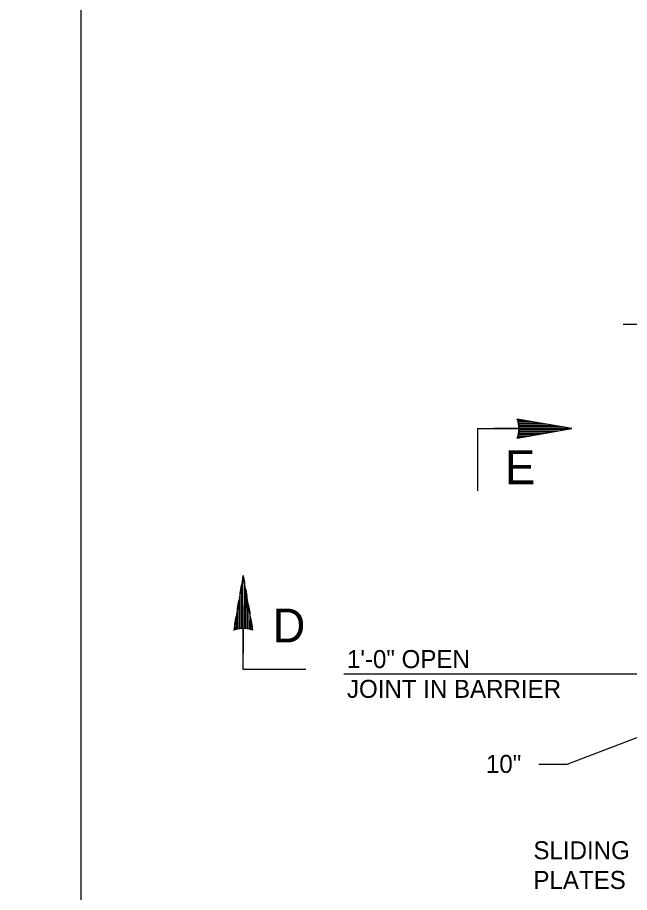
# Model space of a CAD drawing. Extents: x 638167 to 640248, y 296544 to 298920.
# Drawn here: x 639838 to 639942.3, y 296851.9 to 297001.2 of the extents above; entities that cross this region are included whole.
import ezdxf

# ---------------------------------------------------------------- set-up
doc = ezdxf.new("R2010")
doc.units = 0
doc.layers.add('1', color=7, linetype='Continuous')
doc.layers.add('PLT-BNDY', color=7, linetype='Continuous')

msp = doc.modelspace()

# ---------------------------------------------------------------- linework, layer by layer
at = {"layer": '1'}
for p, q in [((639941.26, 296948.88), (640107.8, 296948.88)), ((639916.47, 296931.06), (639923.68, 296931.06)), ((639916.47, 296920.42), (639916.47, 296931.06)), ((639923.51, 296931.08), (639919.23, 296931.08)), ((639876.45, 296896.97), (639876.45, 296892.69)), ((639876.47, 296889.93), (639876.47, 296897.14)), ((639887.11, 296889.93), (639876.47, 296889.93)), ((639946.6, 296889.18), (639893.6, 296889.18)), ((639946.6, 296879.44), (639931.65, 296873.78)), ((639931.65, 296873.78), (639926.89, 296873.78))]:
    msp.add_line(p, q, dxfattribs=at)
for points in [[(639923.19, 296929.43), (639932.51, 296931.08), (639923.19, 296932.68), (639923.3, 296932.47), (639924.28, 296932.49), (639925.49, 296932.28), (639923.36, 296932.26), (639923.4, 296932.05), (639926.94, 296932.03), (639928.19, 296931.82), (639923.46, 296931.83), (639923.51, 296931.59), (639929.47, 296931.6), (639930.89, 296931.35), (639923.53, 296931.36), (639923.52, 296931.15), (639932.09, 296931.15), (639932.5, 296931.07), (639931.31, 296930.86), (639923.55, 296930.92), (639923.52, 296930.7), (639930.11, 296930.65), (639928.94, 296930.45), (639923.48, 296930.45), (639923.48, 296930.25), (639927.61, 296930.21), (639926.26, 296929.97), (639923.4, 296929.99), (639923.34, 296929.76), (639925.15, 296929.78), (639923.78, 296929.53), (639923.26, 296929.59)], [(639878.1, 296896.66), (639876.45, 296905.97), (639874.85, 296896.66), (639875.06, 296896.76), (639875.04, 296897.75), (639875.25, 296898.95), (639875.27, 296896.83), (639875.49, 296896.87), (639875.5, 296900.4), (639875.71, 296901.65), (639875.71, 296896.93), (639875.94, 296896.97), (639875.93, 296902.93), (639876.18, 296904.35), (639876.17, 296897), (639876.38, 296896.99), (639876.38, 296905.55), (639876.46, 296905.96), (639876.67, 296904.77), (639876.61, 296897.01), (639876.83, 296896.98), (639876.88, 296903.58), (639877.09, 296902.4), (639877.09, 296896.94), (639877.29, 296896.94), (639877.32, 296901.07), (639877.56, 296899.72), (639877.54, 296896.87), (639877.77, 296896.81), (639877.76, 296898.61), (639878, 296897.24), (639877.94, 296896.72)]]:
    msp.add_lwpolyline(points, dxfattribs=at)
for centre, start, end in [((639919.2, 296931.06), 337.8762, 22.1238), ((639876.48, 296892.66), 67.8762, 112.1238)]:
    msp.add_arc(centre, 4.31, start, end, dxfattribs=at)
at = {"layer": 'PLT-BNDY'}
msp.add_lwpolyline([(639007.78, 297138.48), (639848.78, 297138.48), (639848.78, 296544.48), (639007.78, 296544.48)], close=True, dxfattribs=at)

# ---------------------------------------------------------------- texts
at = {"layer": '1'}
for s, height, p in [('E', 5.77, (639921.12, 296921.56)), ('1\'-0" OPEN', 3.072, (639894.15, 296890.2)), ('JOINT IN BARRIER', 3.072, (639894.15, 296885.12)), ('10"', 3.072, (639917.86, 296872.32)), ('SLIDING', 3.072, (639925.96, 296857.59)), ('PLATES', 3.072, (639925.96, 296852.52))]:
    msp.add_text(s, height=height, dxfattribs=at).set_placement(p)
msp.add_text('D', height=5.77, rotation=360, dxfattribs=at).set_placement((639881.47, 296894.58))

doc.saveas('drawing.dxf')
